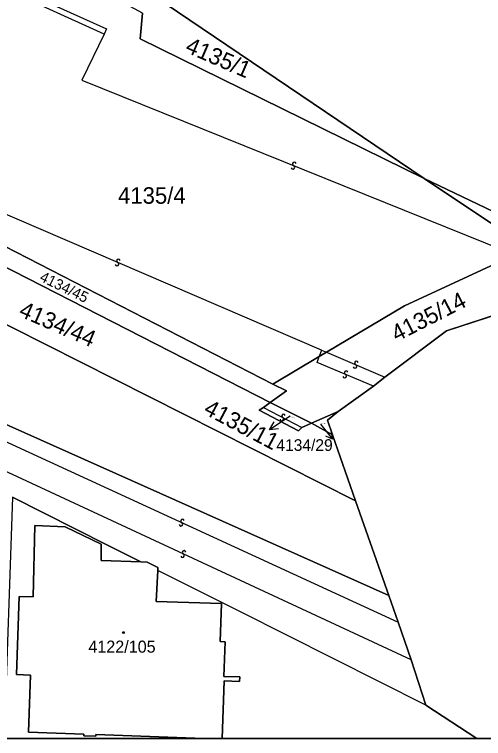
# Model space of a CAD drawing. Extents: x -598233 to -596890, y -1157848 to -1156431.
# Drawn here: x -597051.2 to -597003, y -1157848.5 to -1157774 of the extents above; entities that cross this region are included whole.
import ezdxf

# ---------------------------------------------------------------- set-up
doc = ezdxf.new("R2010")
doc.units = 0
for name, color, linetype in [('Level 1', 7, 'Continuous'), ('Level 13', 7, 'Continuous'), ('Level 3', 7, 'Continuous'), ('Level 4', 7, 'Continuous'), ('Level 5', 7, 'Continuous'), ('Level 57', 7, 'Continuous'), ('Level 60', 7, 'Continuous'), ('Vrstva 54', 7, 'Continuous'), ('Vrstva 60', 7, 'Continuous'), ('zajmove_uzemi', 7, 'Continuous')]:
    doc.layers.add(name, color=color, linetype=linetype)

msp = doc.modelspace()

# ---------------------------------------------------------------- linework, layer by layer
at = {"layer": 'Level 1'}
msp.add_line((-597008.91, -1157845.03), (-597003.664, -1157848.461), dxfattribs=at)
for points in [[(-597054.4, -1157760.16), (-597044.6, -1157766.88), (-597009.08, -1157790.89)], [(-597009.08, -1157790.89), (-597038.31, -1157776.55), (-597038.06, -1157773.9), (-597050.55, -1157767.13), (-597054.4, -1157760.16)], [(-597009.08, -1157790.89), (-596998.33, -1157798.07)], [(-597009.08, -1157790.89), (-596995.6, -1157797.33)], [(-597060.2, -1157795.91), (-597058.28, -1157794.78), (-597024.63, -1157812.03)], [(-597060.2, -1157795.91), (-597024.92, -1157813.93)], [(-597019.13, -1157808.76), (-597011.09, -1157803.99), (-596999.92, -1157798.81)], [(-597065.64, -1157799.09), (-597016.15, -1157824.02)], [(-597013.13, -1157811.33), (-597006.77, -1157806.57), (-596996.93, -1157803.34)], [(-597019.87, -1157809.2), (-597024.63, -1157812.03)], [(-597019.13, -1157808.76), (-597019.87, -1157809.2)], [(-597014.28, -1157812.24), (-597013.13, -1157811.33)], [(-597024.92, -1157813.93), (-597023.25, -1157812.74), (-597024.63, -1157812.03)], [(-597017.92, -1157814.85), (-597014.28, -1157812.24)], [(-597021.67, -1157816.49), (-597022, -1157816.84), (-597026.04, -1157814.71), (-597025.61, -1157814.43)], [(-597025.61, -1157814.43), (-597024.92, -1157813.93)], [(-597024.92, -1157813.93), (-597020.67, -1157816.05)], [(-597017.92, -1157814.85), (-597020.67, -1157816.05)], [(-597017.92, -1157814.85), (-597019.04, -1157815.74), (-597018.51, -1157817.25)], [(-597012.71, -1157833.75), (-597053.43, -1157815.6)], [(-597021.67, -1157816.49), (-597020.67, -1157816.05)], [(-597020.67, -1157816.05), (-597018.51, -1157817.25)], [(-597016.15, -1157824.02), (-597018.51, -1157817.25)], [(-597051.44, -1157823.66), (-597041.73, -1157828.54), (-597038.23, -1157830.3)], [(-597012.71, -1157833.75), (-597016.15, -1157824.02)], [(-597031.733, -1157848.461), (-597042.86, -1157848.05), (-597042.87, -1157848.22), (-597044.09, -1157848.18), (-597044.08, -1157848.01), (-597049.77, -1157847.8), (-597049.58, -1157841.94), (-597051.01, -1157841.89), (-597050.74, -1157833.86), (-597049.31, -1157833.89), (-597049.13, -1157826.58), (-597046.02, -1157826.69), (-597042.29, -1157828.49), (-597042.32, -1157830.17), (-597038.23, -1157830.3)], [(-597038.23, -1157830.3), (-597037.59, -1157830.32), (-597036.46, -1157830.87), (-597036.48, -1157831.18)], [(-597036.48, -1157831.18), (-597036.65, -1157834.39), (-597029.94, -1157834.6), (-597030.07, -1157838.5), (-597029.56, -1157838.52), (-597029.68, -1157842.09), (-597028.05, -1157842.13), (-597028.08, -1157842.59), (-597029.64, -1157842.53), (-597029.867, -1157848.461)], [(-597008.91, -1157845.03), (-597027.97, -1157835.45), (-597036.48, -1157831.18)], [(-597011.76, -1157836.5), (-597012.71, -1157833.75)], [(-597010.43, -1157840.37), (-597011.76, -1157836.5)], [(-597008.91, -1157845.03), (-597010.43, -1157840.37)]]:
    msp.add_lwpolyline(points, dxfattribs=at)
at = {"layer": 'Level 13'}
for centre, start, end in [((-597022.43, -1157789.41), 15.44006, 247.53806), ((-597022.569, -1157789.75), 195.22561, 67.81561), ((-597040.684, -1157799.699), 194.1214, 66.2194), ((-597040.537, -1157799.361), 13.90695, 246.49695), ((-597016.203, -1157810.209), 193.97121, 66.56121), ((-597016.056, -1157809.871), 14.18567, 246.28367), ((-597017.109, -1157810.87), 14.59455, 247.18455), ((-597017.252, -1157811.21), 194.80901, 66.907), ((-597023.553, -1157815.297), 9.77025, 241.86824), ((-597023.726, -1157815.623), 189.55579, 62.14579), ((-597034.098, -1157826.437), 192.48199, 65.07199), ((-597033.941, -1157826.103), 12.69644, 244.79444), ((-597033.782, -1157829.333), 12.25997, 244.84998), ((-597033.939, -1157829.667), 192.47443, 64.57243)]:
    msp.add_arc(centre, 0.184, start, end, dxfattribs=at)
at = {"layer": 'Level 3'}
for points in [[(-597042, -1157776.07), (-597054.33, -1157770.45), (-597055.97, -1157770.56), (-597058.15, -1157769.91), (-597059.74, -1157768.71), (-597060.86, -1157767.05), (-597061.38, -1157764.54), (-597060.79, -1157762.04)], [(-597060.79, -1157762.04), (-597060.23, -1157762.19), (-597060.6, -1157764.69), (-597059.86, -1157767.1), (-597059.27, -1157767.95), (-597057.63, -1157769.29), (-597055.97, -1157769.94), (-597054.07, -1157769.96), (-597041.77, -1157775.52), (-597042, -1157776.07)], [(-597042, -1157776.07), (-597044.3, -1157780.8), (-597000.69, -1157798.36)], [(-597019.64, -1157808.54), (-597061.58, -1157790.52)], [(-597019.64, -1157808.54), (-597019.87, -1157809.2)], [(-597019.64, -1157808.54), (-597019.13, -1157808.76)], [(-597014.28, -1157812.24), (-597020.08, -1157809.83), (-597019.87, -1157809.2)], [(-597019.13, -1157808.76), (-597013.13, -1157811.33)], [(-597025.61, -1157814.43), (-597021.67, -1157816.49)], [(-597056.27, -1157816.05), (-597011.76, -1157836.5)], [(-597010.43, -1157840.37), (-597057.29, -1157818.62), (-597058.39, -1157820.71)]]:
    msp.add_lwpolyline(points, dxfattribs=at)
at = {"layer": 'Level 5'}
for radius in [0.09, 0.0521]:
    msp.add_circle((-597040.02, -1157837.57), radius, dxfattribs=at)
at = {"layer": 'Level 57'}
for p, q in [((-597022.87, -1157815.34), (-597025, -1157816.75)), ((-597019.73, -1157816.14), (-597018.52, -1157817.7))]:
    msp.add_line(p, q, dxfattribs=at)
for points in [[(-597024.055, -1157816.635), (-597025, -1157816.75), (-597024.525, -1157815.925)], [(-597018.663, -1157816.978), (-597018.52, -1157817.7), (-597019.183, -1157817.382)]]:
    msp.add_lwpolyline(points, dxfattribs=at)
at = {"layer": 'Level 60'}
for points in [[(-597044.6, -1157766.88), (-597054.4, -1157760.16), (-597056.74, -1157755.93), (-597052.24, -1157745.96), (-597052.08, -1157745.48), (-597051.21, -1157743.58), (-597049.64, -1157740.07), (-597048.8, -1157738.26), (-597048.56, -1157737.79), (-597043.89, -1157728.64), (-596966.78, -1157770.59), (-596991, -1157796.97), (-596992.76, -1157796.09), (-596995.6, -1157797.33), (-597009.08, -1157790.89)], [(-597054.4, -1157760.16), (-597044.6, -1157766.88), (-597009.08, -1157790.89), (-597038.31, -1157776.55), (-597038.06, -1157773.9), (-597050.55, -1157767.13)], [(-597009.08, -1157790.89), (-596995.6, -1157797.33), (-596992.76, -1157796.09), (-596991, -1157796.97), (-596991.35, -1157797.35), (-596994.58, -1157800.82), (-596995.24, -1157801.52), (-596996.93, -1157803.34), (-596997.67, -1157800.11), (-596998.1, -1157798.79), (-596998.33, -1157798.07)], [(-597023.25, -1157812.74), (-597024.92, -1157813.93), (-597060.2, -1157795.91), (-597058.28, -1157794.78), (-597024.63, -1157812.03)], [(-597022, -1157816.84), (-597021.67, -1157816.49), (-597020.67, -1157816.05), (-597018.51, -1157817.25), (-597016.15, -1157824.02), (-597065.64, -1157799.09), (-597060.2, -1157795.91), (-597024.92, -1157813.93), (-597025.61, -1157814.43), (-597026.04, -1157814.71)], [(-597017.92, -1157814.85), (-597020.67, -1157816.05), (-597024.92, -1157813.93), (-597023.25, -1157812.74), (-597024.63, -1157812.03), (-597019.87, -1157809.2), (-597019.13, -1157808.76), (-597011.09, -1157803.99), (-596999.92, -1157798.81), (-596998.9, -1157798.33), (-596998.33, -1157798.07), (-596998.1, -1157798.79), (-596997.67, -1157800.11), (-596996.93, -1157803.34), (-597006.77, -1157806.57), (-597013.13, -1157811.33), (-597014.28, -1157812.24)], [(-597021.67, -1157816.49), (-597022, -1157816.84), (-597026.04, -1157814.71), (-597025.61, -1157814.43), (-597024.92, -1157813.93), (-597020.67, -1157816.05)], [(-597020.67, -1157816.05), (-597017.92, -1157814.85), (-597019.04, -1157815.74), (-597018.51, -1157817.25)]]:
    msp.add_lwpolyline(points, close=True, dxfattribs=at)
for points in [[(-597038.06, -1157773.9), (-597038.31, -1157776.55), (-597009.08, -1157790.89), (-596998.33, -1157798.07)], [(-596999.92, -1157798.81), (-597011.09, -1157803.99), (-597019.13, -1157808.76), (-597019.87, -1157809.2), (-597024.63, -1157812.03), (-597058.28, -1157794.78)], [(-597053.43, -1157815.6), (-597012.71, -1157833.75), (-597011.76, -1157836.5), (-597010.43, -1157840.37), (-597008.91, -1157845.03), (-597027.97, -1157835.45), (-597036.48, -1157831.18), (-597036.46, -1157830.87), (-597037.59, -1157830.32), (-597038.23, -1157830.3), (-597041.73, -1157828.54), (-597051.44, -1157823.66)]]:
    msp.add_lwpolyline(points, dxfattribs=at)
at = {"layer": 'Vrstva 54'}
for p, q in [((-597006.77, -1157806.57), (-596996.93, -1157803.34)), ((-597013.13, -1157811.33), (-597006.77, -1157806.57)), ((-597014.28, -1157812.24), (-597013.13, -1157811.33)), ((-597017.92, -1157814.85), (-597014.28, -1157812.24)), ((-597019.04, -1157815.74), (-597017.92, -1157814.85)), ((-597018.51, -1157817.25), (-597019.04, -1157815.74)), ((-597016.15, -1157824.02), (-597018.51, -1157817.25)), ((-597012.71, -1157833.75), (-597016.15, -1157824.02)), ((-597011.76, -1157836.5), (-597012.71, -1157833.75)), ((-597010.43, -1157840.37), (-597011.76, -1157836.5)), ((-597008.91, -1157845.03), (-597010.43, -1157840.37)), ((-597003.664, -1157848.461), (-597008.91, -1157845.03))]:
    msp.add_line(p, q, dxfattribs=at)
at = {"layer": 'Vrstva 60'}
for points in [[(-597142.37, -1157771.55), (-597092.94, -1157796.34), (-597077.7, -1157803.98), (-597067.61, -1157809.04), (-597053.43, -1157815.6), (-597012.71, -1157833.75), (-597016.15, -1157824.02), (-597065.64, -1157799.09), (-597068.92, -1157797.35), (-597088.6, -1157786.93), (-597091.35, -1157786.34), (-597117.85, -1157772.55), (-597172.78, -1157744.55)], [(-598136.407, -1157848.461), (-597003.664, -1157848.461), (-597008.91, -1157845.03), (-597010.43, -1157840.37), (-597011.76, -1157836.5), (-597012.71, -1157833.75), (-597016.15, -1157824.02), (-597018.51, -1157817.25), (-597019.04, -1157815.74), (-597017.92, -1157814.85), (-597014.28, -1157812.24), (-597013.13, -1157811.33), (-597006.77, -1157806.57), (-596996.93, -1157803.34)], [(-596996.93, -1157803.34), (-597006.77, -1157806.57), (-597013.13, -1157811.33), (-597014.28, -1157812.24), (-597017.92, -1157814.85), (-597019.04, -1157815.74), (-597018.51, -1157817.25), (-597016.15, -1157824.02), (-597012.71, -1157833.75), (-597011.76, -1157836.5), (-597010.43, -1157840.37), (-597008.91, -1157845.03), (-597003.664, -1157848.461), (-596890.482, -1157848.461)]]:
    msp.add_lwpolyline(points, dxfattribs=at)
for points in [[(-597052.293, -1157848.461), (-597031.733, -1157848.461), (-597042.86, -1157848.05), (-597042.87, -1157848.22), (-597044.09, -1157848.18), (-597044.08, -1157848.01), (-597049.77, -1157847.8), (-597049.58, -1157841.94), (-597051.01, -1157841.89), (-597050.74, -1157833.86), (-597049.31, -1157833.89), (-597049.13, -1157826.58), (-597046.02, -1157826.69), (-597042.29, -1157828.49), (-597042.32, -1157830.17), (-597038.23, -1157830.3), (-597041.73, -1157828.54), (-597051.44, -1157823.66)], [(-597031.733, -1157848.461), (-597029.867, -1157848.461), (-597029.64, -1157842.53), (-597028.08, -1157842.59), (-597028.05, -1157842.13), (-597029.68, -1157842.09), (-597029.56, -1157838.52), (-597030.07, -1157838.5), (-597029.94, -1157834.6), (-597036.65, -1157834.39), (-597036.48, -1157831.18), (-597036.46, -1157830.87), (-597037.59, -1157830.32), (-597038.23, -1157830.3), (-597042.32, -1157830.17), (-597042.29, -1157828.49), (-597046.02, -1157826.69), (-597049.13, -1157826.58), (-597049.31, -1157833.89), (-597050.74, -1157833.86), (-597051.01, -1157841.89), (-597049.58, -1157841.94), (-597049.77, -1157847.8), (-597044.08, -1157848.01), (-597044.09, -1157848.18), (-597042.87, -1157848.22), (-597042.86, -1157848.05)], [(-597003.664, -1157848.461), (-597008.91, -1157845.03), (-597027.97, -1157835.45), (-597036.48, -1157831.18), (-597036.65, -1157834.39), (-597029.94, -1157834.6), (-597030.07, -1157838.5), (-597029.56, -1157838.52), (-597029.68, -1157842.09), (-597028.05, -1157842.13), (-597028.08, -1157842.59), (-597029.64, -1157842.53), (-597029.867, -1157848.461)]]:
    msp.add_lwpolyline(points, close=True, dxfattribs=at)
at = {"layer": 'zajmove_uzemi'}
msp.add_lwpolyline([(-598232.89, -1156430.856), (-596890.462, -1156430.856), (-596890.462, -1157848.461), (-598232.89, -1157848.461)], close=True, dxfattribs=at)

# ---------------------------------------------------------------- texts
at = {"layer": 'Level 4'}
for s, height, rotation, p in [('4135/1', 1.7, 336.6, (-597033.76, -1157777.87)), ('4134/45', 1.1, 333.9, (-597048.73, -1157801.38)), ('4135/14', 1.7, 27, (-597011.91, -1157807.72)), ('4134/44', 1.7, 336.6, (-597050.88, -1157805.01)), ('4135/11', 0.1, 332.00001, (-597022.87, -1157815.34))]:
    msp.add_text(s, height=height, rotation=rotation, dxfattribs=at).set_placement(p)
for s, height, p in [('4135/4', 1.7, (-597040.57, -1157793.5)), ('4134/29', 0.1, (-597019.73, -1157816.14)), ('4122/105', 1.24, (-597043.622, -1157839.64))]:
    msp.add_text(s, height=height, dxfattribs=at).set_placement(p)
at = {"layer": 'Level 57'}
msp.add_text('4135/11', height=1.7, rotation=332.00001, dxfattribs=at).set_placement((-597031.877, -1157815.019))
msp.add_text('4134/29', height=1.2, dxfattribs=at).set_placement((-597024.287, -1157818.9))

doc.saveas('drawing.dxf')
